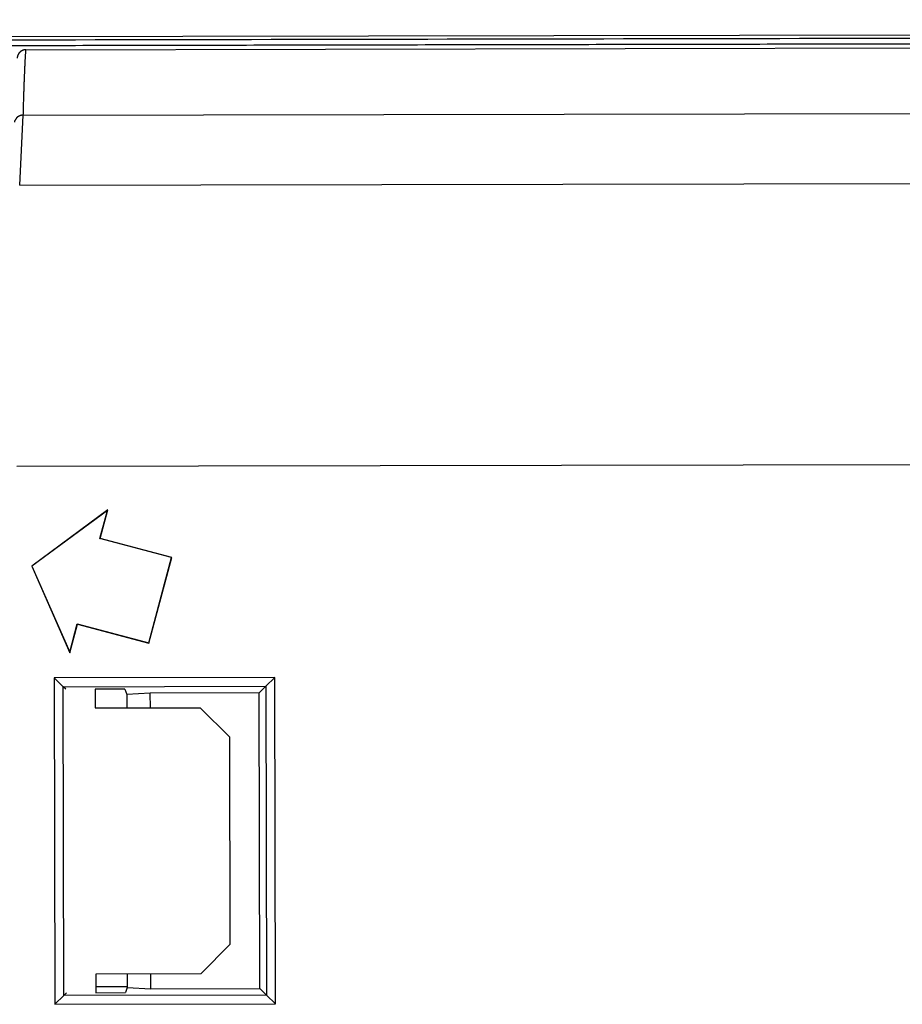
# Model space of a CAD drawing. Header units: millimetres. Extents: x 40090 to 187415, y -53271 to 40260.
# Tile 365 of 406: x 138695 to 138724, y 23290 to 23324. Entities that reach past the tile are written whole.
import ezdxf

# ---------------------------------------------------------------- set-up
doc = ezdxf.new("R2010")
doc.units = ezdxf.units.MM
doc.layers.add('AVM_projektor', color=6, linetype='Continuous')

# ---------------------------------------------------------------- blocks, each defined once
blk = doc.blocks.new('PT-FW430-bottom')
for p, q in [((-215, 3.285), (-215, 320.97)), ((-200.483, 304.353), (-200.483, 73.888)), ((-214.565, 304.016), (-214.565, 3.544)), ((-209.986, 304.238), (-212.351, 304.112)), ((-212.351, 304.11), (-212.351, 27.667)), ((-209.986, 304.238), (-209.986, 31.031)), ((-198.997, 301.277), (-197.1, 303.856)), ((-198.98, 301.289), (-197.098, 303.848)), ((-197.1, 303.856), (-194.168, 302.572)), ((-197.098, 303.848), (-197.1, 303.856)), ((-197.098, 303.848), (-194.189, 302.573)), ((-193.321, 303.1), (-193.021, 302.8)), ((-193.321, 303.1), (-182.279, 303.1)), ((-193.321, 295.646), (-193.321, 303.1)), ((-182.279, 303.1), (-182.579, 302.8)), ((-182.279, 303.1), (-182.279, 295.646)), ((-192.931, 302.71), (-193.021, 302.8)), ((-182.579, 302.8), (-193.021, 302.8)), ((-193.021, 302.8), (-193.021, 295.946)), ((-182.669, 302.71), (-182.579, 302.8)), ((-182.579, 295.946), (-182.579, 302.8)), ((-194.189, 302.573), (-195.142, 302.318)), ((-194.168, 302.572), (-195.134, 302.313)), ((-194.189, 302.573), (-194.168, 302.572)), ((-195.142, 302.318), (-195.134, 302.313)), ((-195.142, 302.318), (-194.495, 299.903)), ((-195.134, 302.313), (-194.486, 299.898)), ((-192.931, 301.717), (-192.3, 301.717)), ((-192.93, 300.71), (-192.93, 301.717)), ((-192.3, 301.717), (-192.3, 298.167)), ((-183.3, 298.167), (-183.3, 301.717)), ((-183.3, 301.717), (-182.669, 301.717)), ((-182.869, 300.652), (-182.869, 301.717)), ((-182.67, 301.717), (-182.67, 300.71)), ((-198.031, 301.536), (-198.997, 301.277)), ((-198.026, 301.545), (-198.98, 301.289)), ((-198.026, 301.545), (-198.031, 301.536)), ((-197.384, 299.121), (-198.031, 301.536)), ((-197.379, 299.13), (-198.026, 301.545)), ((-198.98, 301.289), (-198.997, 301.277)), ((-192.93, 300.71), (-192.757, 300.653)), ((-182.843, 300.653), (-182.67, 300.71)), ((-192.8, 299.853), (-192.757, 300.653)), ((-192.757, 300.653), (-192.3, 300.653)), ((-183.3, 300.653), (-182.843, 300.653)), ((-182.843, 300.653), (-182.8, 299.853)), ((-194.486, 299.898), (-197.384, 299.121)), ((-194.495, 299.903), (-197.379, 299.13)), ((-194.495, 299.903), (-194.486, 299.898)), ((-192.3, 299.853), (-192.8, 299.853)), ((-192.8, 296.167), (-192.8, 299.853)), ((-182.8, 299.853), (-183.3, 299.853)), ((-182.8, 299.853), (-182.8, 296.167)), ((-197.379, 299.13), (-197.384, 299.121)), ((-191.3, 297.167), (-192.3, 298.167)), ((-183.3, 298.167), (-184.3, 297.167)), ((-184.3, 297.167), (-191.3, 297.167)), ((-192.8, 296.167), (-193.021, 295.946)), ((-182.8, 296.167), (-192.8, 296.167)), ((-182.8, 296.167), (-182.579, 295.946)), ((-193.021, 295.946), (-193.321, 295.646)), ((-193.021, 295.946), (-182.579, 295.946)), ((-182.579, 295.946), (-182.279, 295.646)), ((-182.279, 295.646), (-193.321, 295.646))]:
    blk.add_line(p, q)
for points, start_tangent, end_tangent in [([(-214.9, 320.87), (-214.9, 299.696), (-214.9, 278.521), (-214.899, 257.347), (-214.899, 236.172), (-214.899, 214.997), (-214.899, 193.823), (-214.899, 172.648), (-214.899, 151.474), (-214.899, 130.299), (-214.899, 109.125), (-214.899, 87.95), (-214.899, 66.775), (-214.899, 45.601), (-214.899, 24.426), (-214.899, 3.252)], (0.000001, -1), (0.000001, -1)), ([(-214.697, 3.219), (-214.697, 7.244), (-214.697, 11.27), (-214.697, 15.295), (-214.697, 19.32), (-214.697, 23.345), (-214.697, 27.37), (-214.697, 31.396), (-214.697, 35.421), (-214.697, 39.446), (-214.697, 43.471), (-214.697, 47.497), (-214.697, 51.522), (-214.697, 55.547), (-214.697, 59.572), (-214.697, 63.597), (-214.697, 67.623), (-214.697, 71.648), (-214.697, 75.673), (-214.697, 79.698), (-214.697, 83.724), (-214.697, 87.749), (-214.697, 91.774), (-214.697, 95.799), (-214.697, 99.824), (-214.697, 103.85), (-214.697, 107.875), (-214.697, 111.9), (-214.697, 115.925), (-214.697, 119.951), (-214.697, 123.976), (-214.697, 128.001), (-214.697, 132.026), (-214.697, 136.051), (-214.697, 140.077), (-214.697, 144.102), (-214.697, 148.127), (-214.697, 152.152), (-214.697, 156.178), (-214.697, 160.203), (-214.697, 164.228), (-214.697, 168.253), (-214.697, 172.278), (-214.697, 176.304), (-214.697, 180.329), (-214.698, 184.354), (-214.698, 188.379), (-214.698, 192.405), (-214.698, 196.43), (-214.698, 200.455), (-214.698, 204.48), (-214.698, 208.505), (-214.698, 212.531), (-214.698, 216.556), (-214.698, 220.581), (-214.698, 224.606), (-214.698, 228.632), (-214.698, 232.657), (-214.698, 236.682), (-214.698, 240.707), (-214.698, 244.732), (-214.698, 248.758), (-214.698, 252.783), (-214.698, 256.808), (-214.698, 260.833), (-214.698, 264.859), (-214.698, 268.884), (-214.698, 272.909), (-214.698, 276.934), (-214.698, 280.959), (-214.698, 284.985), (-214.698, 289.01), (-214.698, 293.035), (-214.698, 297.06), (-214.698, 301.086), (-214.698, 305.111)], (-0.000004, 1), (-0.000004, 1)), ([(-212.35, 304.116), (-212.349, 304.131), (-212.348, 304.146), (-212.346, 304.161), (-212.345, 304.172), (-212.344, 304.175), (-212.344, 304.178), (-212.344, 304.181), (-212.343, 304.183), (-212.343, 304.186), (-212.342, 304.189), (-212.341, 304.192), (-212.341, 304.194), (-212.34, 304.197), (-212.339, 304.2), (-212.339, 304.203), (-212.338, 304.205), (-212.337, 304.208), (-212.336, 304.211), (-212.335, 304.214), (-212.334, 304.216), (-212.333, 304.219), (-212.332, 304.222), (-212.331, 304.224), (-212.329, 304.23), (-212.327, 304.235), (-212.325, 304.24), (-212.323, 304.245), (-212.32, 304.25), (-212.318, 304.255), (-212.316, 304.26), (-212.313, 304.265), (-212.311, 304.269), (-212.308, 304.274), (-212.305, 304.279), (-212.303, 304.283), (-212.3, 304.287), (-212.297, 304.292), (-212.294, 304.296), (-212.291, 304.3), (-212.288, 304.304), (-212.285, 304.308), (-212.282, 304.312), (-212.279, 304.316), (-212.276, 304.319), (-212.272, 304.323), (-212.269, 304.327), (-212.265, 304.33), (-212.262, 304.334), (-212.258, 304.337), (-212.254, 304.341), (-212.251, 304.344), (-212.247, 304.347), (-212.243, 304.35), (-212.239, 304.353), (-212.236, 304.355), (-212.232, 304.358), (-212.228, 304.36), (-212.225, 304.362), (-212.221, 304.364), (-212.218, 304.365), (-212.215, 304.367), (-212.212, 304.369), (-212.209, 304.373), (-212.205, 304.376), (-212.201, 304.379), (-212.197, 304.381), (-212.192, 304.383), (-212.187, 304.385), (-212.182, 304.386), (-212.178, 304.388), (-212.174, 304.389), (-212.17, 304.391), (-212.168, 304.392), (-212.166, 304.394), (-212.166, 304.396), (-212.167, 304.399), (-212.169, 304.402), (-212.153, 304.403), (-212.143, 304.404), (-212.137, 304.404), (-212.135, 304.405), (-212.134, 304.406), (-212.131, 304.407), (-212.126, 304.408), (-212.115, 304.409)], (0.069847, 0.997558), (0.999525, 0.030833)), ([(-214.565, 304.016), (-214.565, 304.022), (-214.565, 304.029), (-214.565, 304.035), (-214.564, 304.041), (-214.564, 304.047), (-214.563, 304.053), (-214.562, 304.059), (-214.561, 304.065), (-214.56, 304.071), (-214.559, 304.077), (-214.557, 304.083), (-214.556, 304.089), (-214.554, 304.095), (-214.553, 304.101), (-214.551, 304.106), (-214.549, 304.112), (-214.547, 304.118), (-214.545, 304.124), (-214.543, 304.129), (-214.54, 304.135), (-214.538, 304.141), (-214.535, 304.146), (-214.532, 304.151), (-214.529, 304.157), (-214.527, 304.162), (-214.523, 304.167), (-214.52, 304.173), (-214.517, 304.178), (-214.514, 304.183), (-214.51, 304.188), (-214.507, 304.193), (-214.503, 304.198), (-214.499, 304.202), (-214.495, 304.207), (-214.491, 304.212), (-214.487, 304.216), (-214.483, 304.221), (-214.479, 304.225), (-214.474, 304.23), (-214.47, 304.234), (-214.466, 304.238), (-214.461, 304.242), (-214.456, 304.246), (-214.452, 304.25), (-214.447, 304.253), (-214.442, 304.257), (-214.437, 304.261), (-214.432, 304.264), (-214.427, 304.268), (-214.422, 304.271), (-214.417, 304.274), (-214.411, 304.277), (-214.406, 304.28), (-214.4, 304.283), (-214.395, 304.286), (-214.39, 304.288), (-214.384, 304.291), (-214.378, 304.293), (-214.373, 304.295), (-214.367, 304.298), (-214.361, 304.3), (-214.356, 304.302), (-214.35, 304.304), (-214.344, 304.305), (-214.338, 304.307), (-214.332, 304.308), (-214.326, 304.31), (-214.32, 304.311), (-214.314, 304.312), (-214.308, 304.313), (-214.302, 304.314), (-214.296, 304.315), (-214.29, 304.316), (-214.284, 304.316), (-214.278, 304.317)], (-0.000031, 1), (0.997915, 0.064546)), ([(-212.351, 304.11), (-212.44, 304.108), (-212.528, 304.105), (-212.615, 304.103), (-212.7, 304.1), (-212.784, 304.098), (-212.866, 304.095), (-212.947, 304.092), (-213.026, 304.09), (-213.103, 304.087), (-213.179, 304.085), (-213.254, 304.082), (-213.327, 304.079), (-213.398, 304.077), (-213.468, 304.074), (-213.537, 304.072), (-213.604, 304.069), (-213.669, 304.066), (-213.732, 304.063), (-213.794, 304.061), (-213.855, 304.058), (-213.914, 304.055), (-213.971, 304.053), (-214.026, 304.05), (-214.08, 304.047), (-214.132, 304.044), (-214.183, 304.042), (-214.232, 304.039), (-214.279, 304.036), (-214.325, 304.033), (-214.369, 304.03), (-214.412, 304.028), (-214.452, 304.025), (-214.492, 304.022), (-214.529, 304.019), (-214.565, 304.016)], (-0.999628, -0.027257), (-0.996741, -0.08067)), ([(-212.351, 304.112), (-212.351, 304.112), (-212.351, 304.111), (-212.351, 304.111), (-212.351, 304.111), (-212.351, 304.111), (-212.351, 304.111), (-212.351, 304.111), (-212.351, 304.111), (-212.351, 304.111), (-212.351, 304.111), (-212.351, 304.111), (-212.351, 304.11), (-212.351, 304.11), (-212.351, 304.11), (-212.351, 304.11)], (0.006559, -0.999978), (0, -1))]:
    blk.add_spline(points, degree=3, dxfattribs=dict(start_tangent=start_tangent, end_tangent=end_tangent))

msp = doc.modelspace()

# ---------------------------------------------------------------- block references
at = {"layer": 'AVM_projektor', "xscale": -1, "rotation": 90.11045350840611}
msp.add_blockref('PT-FW430-bottom', (138999.239, 23108.559), dxfattribs=at)

doc.saveas('drawing.dxf')
